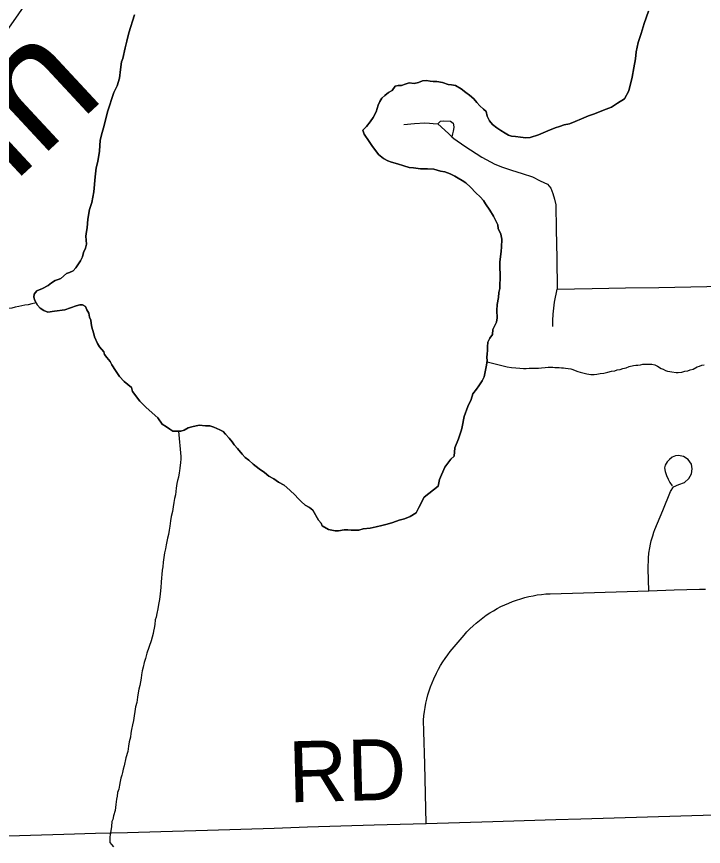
# Model space of a CAD drawing. Extents: x 103424 to 290657, y 38711 to 110967.
# Drawn here: x 214249.5488 to 214249.8687, y 40212.6364 to 40213.0228 of the extents above; entities that cross this region are included whole.
import ezdxf

# ---------------------------------------------------------------- set-up
doc = ezdxf.new("R2010")
doc.units = 0
for name, color, linetype in [('GM_X_Major_Lake', 7, 'Continuous'), ('GM_X_Major_River', 7, 'Continuous'), ('GM_X_Major_River_Text', 7, 'Continuous'), ('GM_X_Minor_River', 7, 'Continuous'), ('GM_X_Rail_Line', 7, 'Continuous'), ('GM_X_Township_Road', 7, 'Continuous'), ('GM_X_Township_Road_Text', 7, 'Continuous')]:
    doc.layers.add(name, color=color, linetype=linetype)

msp = doc.modelspace()

# ---------------------------------------------------------------- linework, layer by layer
at = {"layer": 'GM_X_Major_Lake'}
for points in [[(214249.60367, 40213.02369), (214249.60105, 40213.01532), (214249.60011, 40213.01133), (214249.59937, 40213.00829), (214249.59825, 40213.00334), (214249.59769, 40213.00182), (214249.59713, 40212.99821), (214249.59677, 40212.99422), (214249.59564, 40212.9906), (214249.59414, 40212.98756), (214249.59114, 40212.97843), (214249.58965, 40212.97215), (214249.58871, 40212.96892), (214249.58778, 40212.9653), (214249.58742, 40212.96017), (214249.58668, 40212.95542), (214249.58593, 40212.95238), (214249.58538, 40212.9482), (214249.58484, 40212.94117), (214249.58391, 40212.93622), (214249.58278, 40212.93299), (214249.58204, 40212.92843), (214249.58168, 40212.92444), (214249.58131, 40212.92273), (214249.58113, 40212.92064), (214249.58133, 40212.91684), (214249.58096, 40212.91494), (214249.58002, 40212.91303), (214249.57946, 40212.91094), (214249.57852, 40212.90904), (214249.57644, 40212.9058), (214249.57512, 40212.90446), (214249.57342, 40212.90369), (214249.57209, 40212.90312), (214249.56944, 40212.90082), (214249.56812, 40212.90044), (214249.56679, 40212.89986), (214249.56509, 40212.8989), (214249.56358, 40212.89756), (214249.56093, 40212.89622), (214249.55828, 40212.89506)], [(214249.76315, 40212.98278), (214249.76449, 40212.98127), (214249.7662, 40212.97976), (214249.76753, 40212.97863), (214249.76792, 40212.97654), (214249.76907, 40212.97427), (214249.7704, 40212.97257), (214249.77249, 40212.97106), (214249.77439, 40212.96974), (214249.77629, 40212.96861), (214249.77782, 40212.96767), (214249.77934, 40212.96711), (214249.78123, 40212.96693), (214249.78351, 40212.96675), (214249.78598, 40212.96639), (214249.78806, 40212.96659), (214249.79185, 40212.96775), (214249.79621, 40212.96967), (214249.79961, 40212.97102), (214249.8017, 40212.9716), (214249.80378, 40212.97237), (214249.80625, 40212.97295), (214249.8089, 40212.97392), (214249.81193, 40212.97526), (214249.81515, 40212.97661), (214249.81742, 40212.97738), (214249.8195, 40212.97815), (214249.82215, 40212.97931), (214249.82594, 40212.98066), (214249.82859, 40212.98257), (214249.83199, 40212.98449), (214249.83388, 40212.9883), (214249.83556, 40212.99458), (214249.8363, 40212.99895), (214249.83704, 40213.00313), (214249.83741, 40213.00636), (214249.83834, 40213.01073), (214249.83965, 40213.01492), (214249.84115, 40213.01967), (214249.84302, 40213.02538)], [(214249.75261, 40212.81807), (214249.75297, 40212.82206), (214249.75466, 40212.82625), (214249.75597, 40212.83044), (214249.75635, 40212.83177), (214249.75728, 40212.83652), (214249.75897, 40212.84128), (214249.76047, 40212.84451), (214249.76122, 40212.84718), (214249.76292, 40212.84927), (214249.76405, 40212.8508), (214249.76556, 40212.85328), (214249.7665, 40212.85499), (214249.76725, 40212.85822), (214249.76762, 40212.86051), (214249.76799, 40212.8626), (214249.76779, 40212.86411), (214249.76798, 40212.86582), (214249.76816, 40212.86734), (214249.76815, 40212.86905), (214249.76833, 40212.87114), (214249.76927, 40212.87305), (214249.77041, 40212.87476), (214249.77059, 40212.87704), (214249.77153, 40212.87895), (214249.77228, 40212.88047), (214249.77265, 40212.88256), (214249.77245, 40212.88598), (214249.77263, 40212.88883), (214249.77318, 40212.89206), (214249.77336, 40212.89434), (214249.77392, 40212.89624), (214249.77409, 40212.9027), (214249.77389, 40212.90593), (214249.77388, 40212.9084), (214249.77443, 40212.91353), (214249.77461, 40212.91543), (214249.77478, 40212.91923), (214249.77439, 40212.9215), (214249.77306, 40212.92416), (214249.77286, 40212.92586), (214249.77095, 40212.92984), (214249.76923, 40212.93268), (214249.76713, 40212.93571), (214249.76618, 40212.93722), (214249.76465, 40212.93892), (214249.76275, 40212.94081), (214249.76027, 40212.94346), (214249.75799, 40212.94534), (214249.75628, 40212.94647), (214249.75438, 40212.9476), (214249.75286, 40212.94854), (214249.75076, 40212.94967), (214249.7483, 40212.95061), (214249.74621, 40212.95079), (214249.74317, 40212.95172), (214249.74013, 40212.95189), (214249.73691, 40212.95187), (214249.73368, 40212.95243), (214249.7316, 40212.9526), (214249.72913, 40212.95335), (214249.72628, 40212.95429), (214249.72343, 40212.95503), (214249.72172, 40212.95559), (214249.71963, 40212.95672), (214249.71735, 40212.9586), (214249.7143, 40212.96277), (214249.71296, 40212.96466), (214249.71067, 40212.96806), (214249.7101, 40212.96996), (214249.7118, 40212.97168), (214249.71349, 40212.97378), (214249.71481, 40212.97587), (214249.71632, 40212.97854), (214249.71726, 40212.98158), (214249.71801, 40212.9833), (214249.71895, 40212.98482), (214249.72027, 40212.98616), (214249.72198, 40212.9875), (214249.72368, 40212.98846), (214249.72519, 40212.99036), (214249.72651, 40212.99075), (214249.72803, 40212.99076), (214249.72974, 40212.99134), (214249.73163, 40212.99192), (214249.73391, 40212.99174), (214249.73599, 40212.99213), (214249.73789, 40212.9929), (214249.73978, 40212.9931), (214249.74149, 40212.99273), (214249.74282, 40212.99255), (214249.74453, 40212.99256), (214249.74718, 40212.99219), (214249.74984, 40212.99126), (214249.75136, 40212.99108), (214249.75326, 40212.99071), (214249.75592, 40212.9892), (214249.75801, 40212.9875), (214249.75972, 40212.98618), (214249.76182, 40212.98449), (214249.76315, 40212.98278)], [(214249.55828, 40212.89506), (214249.55695, 40212.89354), (214249.55677, 40212.89221), (214249.55735, 40212.89069), (214249.55793, 40212.88954)], [(214249.55793, 40212.88954), (214249.55849, 40212.88842), (214249.55983, 40212.8871), (214249.56154, 40212.88597), (214249.56344, 40212.88522), (214249.56647, 40212.88561), (214249.57121, 40212.88621), (214249.57651, 40212.88814), (214249.57822, 40212.88853), (214249.57954, 40212.88853), (214249.58088, 40212.88778), (214249.58145, 40212.88626), (214249.5824, 40212.88475), (214249.58279, 40212.88285), (214249.58337, 40212.88153), (214249.58376, 40212.87887), (214249.58414, 40212.87716), (214249.58472, 40212.87508), (214249.5851, 40212.87375), (214249.58644, 40212.87053), (214249.5874, 40212.86901), (214249.58949, 40212.86675), (214249.58969, 40212.86542), (214249.59083, 40212.8641), (214249.59236, 40212.86221), (214249.59312, 40212.86069), (214249.59484, 40212.85804), (214249.59675, 40212.8552), (214249.59884, 40212.85294), (214249.60227, 40212.85011), (214249.60284, 40212.84821), (214249.60628, 40212.84367), (214249.60913, 40212.84084), (214249.61465, 40212.83593), (214249.61656, 40212.83309), (214249.61865, 40212.83177), (214249.62017, 40212.83064), (214249.6215, 40212.8297), (214249.6253, 40212.82972), (214249.62681, 40212.8303), (214249.6287, 40212.83126), (214249.63041, 40212.83184), (214249.63382, 40212.83262), (214249.63686, 40212.83225), (214249.63875, 40212.83226), (214249.64065, 40212.8317), (214249.6435, 40212.83039), (214249.64502, 40212.82964), (214249.64617, 40212.82832), (214249.64788, 40212.82643), (214249.64921, 40212.82472), (214249.65017, 40212.8234), (214249.65169, 40212.8217), (214249.65379, 40212.81905), (214249.65531, 40212.81754), (214249.65702, 40212.81622), (214249.65893, 40212.81433), (214249.66178, 40212.81226), (214249.66425, 40212.81056), (214249.66635, 40212.80887), (214249.66863, 40212.80755), (214249.67072, 40212.80604), (214249.67338, 40212.80454), (214249.67605, 40212.80227), (214249.67852, 40212.80001), (214249.67985, 40212.79849), (214249.68138, 40212.79698), (214249.68328, 40212.79528), (214249.68518, 40212.79416), (214249.6867, 40212.79303), (214249.68938, 40212.78829), (214249.69071, 40212.78697), (214249.6911, 40212.78564)], [(214249.6911, 40212.78564), (214249.69414, 40212.78395), (214249.69717, 40212.7834), (214249.69869, 40212.7834), (214249.70135, 40212.7838), (214249.70305, 40212.78381), (214249.70457, 40212.78363), (214249.70817, 40212.78365), (214249.71026, 40212.78423), (214249.71348, 40212.78462), (214249.71632, 40212.78521), (214249.71898, 40212.78579), (214249.72144, 40212.78638), (214249.72409, 40212.78715), (214249.72693, 40212.78831), (214249.7294, 40212.78889), (214249.73205, 40212.79004), (214249.73488, 40212.79177), (214249.7362, 40212.79424), (214249.73865, 40212.79901), (214249.743, 40212.80245), (214249.74508, 40212.80417), (214249.74583, 40212.80721), (214249.74827, 40212.81292), (214249.7511, 40212.81674), (214249.75261, 40212.81807)]]:
    msp.add_lwpolyline(points, dxfattribs=at)
at = {"layer": 'GM_X_Major_River'}
for points in [[(214249.55828, 40212.89506), (214249.56093, 40212.89622), (214249.56358, 40212.89756), (214249.56509, 40212.8989), (214249.56679, 40212.89986), (214249.56812, 40212.90044), (214249.56944, 40212.90082), (214249.57209, 40212.90312), (214249.57342, 40212.90369), (214249.57512, 40212.90446), (214249.57644, 40212.9058), (214249.57852, 40212.90904), (214249.57946, 40212.91094), (214249.58002, 40212.91303), (214249.58096, 40212.91494), (214249.58133, 40212.91684), (214249.58113, 40212.92064), (214249.58131, 40212.92273), (214249.58168, 40212.92444), (214249.58204, 40212.92843), (214249.58278, 40212.93299), (214249.58391, 40212.93622), (214249.58484, 40212.94117), (214249.58538, 40212.9482), (214249.58593, 40212.95238), (214249.58668, 40212.95542), (214249.58742, 40212.96017), (214249.58778, 40212.9653), (214249.58871, 40212.96892), (214249.58965, 40212.97215), (214249.59114, 40212.97843), (214249.59414, 40212.98756), (214249.59564, 40212.9906), (214249.59677, 40212.99422), (214249.59713, 40212.99821), (214249.59769, 40213.00182), (214249.59825, 40213.00334), (214249.59937, 40213.00829), (214249.60011, 40213.01133), (214249.60105, 40213.01532), (214249.60367, 40213.02369)], [(214249.84302, 40213.02538), (214249.84115, 40213.01967), (214249.83965, 40213.01492), (214249.83834, 40213.01073), (214249.83741, 40213.00636), (214249.83704, 40213.00313), (214249.8363, 40212.99895), (214249.83556, 40212.99458), (214249.83388, 40212.9883), (214249.83199, 40212.98449), (214249.82859, 40212.98257), (214249.82594, 40212.98066), (214249.82215, 40212.97931), (214249.8195, 40212.97815), (214249.81742, 40212.97738), (214249.81515, 40212.97661), (214249.81193, 40212.97526), (214249.8089, 40212.97392), (214249.80625, 40212.97295), (214249.80378, 40212.97237), (214249.8017, 40212.9716), (214249.79961, 40212.97102), (214249.79621, 40212.96967), (214249.79185, 40212.96775), (214249.78806, 40212.96659), (214249.78598, 40212.96639), (214249.78351, 40212.96675), (214249.78123, 40212.96693), (214249.77934, 40212.96711), (214249.77782, 40212.96767), (214249.77629, 40212.96861), (214249.77439, 40212.96974), (214249.77249, 40212.97106), (214249.7704, 40212.97257), (214249.76907, 40212.97427), (214249.76792, 40212.97654), (214249.76753, 40212.97863), (214249.7662, 40212.97976), (214249.76449, 40212.98127), (214249.76315, 40212.98278)], [(214249.76315, 40212.98278), (214249.76182, 40212.98449), (214249.75972, 40212.98618), (214249.75801, 40212.9875), (214249.75592, 40212.9892), (214249.75326, 40212.99071), (214249.75136, 40212.99108), (214249.74984, 40212.99126), (214249.74718, 40212.99219), (214249.74453, 40212.99256), (214249.74282, 40212.99255), (214249.74149, 40212.99273), (214249.73978, 40212.9931), (214249.73789, 40212.9929), (214249.73599, 40212.99213), (214249.73391, 40212.99174), (214249.73163, 40212.99192), (214249.72974, 40212.99134), (214249.72803, 40212.99076), (214249.72651, 40212.99075), (214249.72519, 40212.99036), (214249.72368, 40212.98846), (214249.72198, 40212.9875), (214249.72027, 40212.98616), (214249.71895, 40212.98482), (214249.71801, 40212.9833), (214249.71726, 40212.98158), (214249.71632, 40212.97854), (214249.71481, 40212.97587), (214249.71349, 40212.97378), (214249.7118, 40212.97168), (214249.7101, 40212.96996), (214249.71067, 40212.96806), (214249.71296, 40212.96466), (214249.7143, 40212.96277), (214249.71735, 40212.9586), (214249.71963, 40212.95672), (214249.72172, 40212.95559), (214249.72343, 40212.95503), (214249.72628, 40212.95429), (214249.72913, 40212.95335), (214249.7316, 40212.9526), (214249.73368, 40212.95243), (214249.73691, 40212.95187), (214249.74013, 40212.95189), (214249.74317, 40212.95172), (214249.74621, 40212.95079), (214249.7483, 40212.95061), (214249.75076, 40212.94967), (214249.75286, 40212.94854), (214249.75438, 40212.9476), (214249.75628, 40212.94647), (214249.75799, 40212.94534), (214249.76027, 40212.94346), (214249.76275, 40212.94081), (214249.76465, 40212.93892), (214249.76618, 40212.93722), (214249.76713, 40212.93571), (214249.76923, 40212.93268), (214249.77095, 40212.92984), (214249.77286, 40212.92586), (214249.77306, 40212.92416), (214249.77439, 40212.9215), (214249.77478, 40212.91923), (214249.77461, 40212.91543), (214249.77443, 40212.91353), (214249.77388, 40212.9084), (214249.77389, 40212.90593), (214249.77409, 40212.9027), (214249.77392, 40212.89624), (214249.77336, 40212.89434), (214249.77318, 40212.89206), (214249.77263, 40212.88883), (214249.77245, 40212.88598), (214249.77265, 40212.88256), (214249.77228, 40212.88047), (214249.77153, 40212.87895), (214249.77059, 40212.87704), (214249.77041, 40212.87476), (214249.76927, 40212.87305), (214249.76833, 40212.87114), (214249.76815, 40212.86905), (214249.76816, 40212.86734), (214249.76798, 40212.86582), (214249.76779, 40212.86411), (214249.76799, 40212.8626), (214249.76762, 40212.86051), (214249.76725, 40212.85822), (214249.7665, 40212.85499), (214249.76556, 40212.85328), (214249.76405, 40212.8508), (214249.76292, 40212.84927), (214249.76122, 40212.84718), (214249.76047, 40212.84451), (214249.75897, 40212.84128), (214249.75728, 40212.83652), (214249.75635, 40212.83177), (214249.75597, 40212.83044), (214249.75466, 40212.82625), (214249.75297, 40212.82206), (214249.75261, 40212.81807)], [(214249.55793, 40212.88954), (214249.55735, 40212.89069), (214249.55677, 40212.89221), (214249.55695, 40212.89354), (214249.55828, 40212.89506)], [(214249.55793, 40212.88954), (214249.55727, 40212.88936), (214249.55594, 40212.889), (214249.55423, 40212.88866), (214249.55271, 40212.88849), (214249.55119, 40212.88814), (214249.54986, 40212.88779), (214249.54815, 40212.88744), (214249.54663, 40212.88709), (214249.54492, 40212.88693), (214249.54359, 40212.88657), (214249.54306, 40212.88651)], [(214249.6911, 40212.78564), (214249.69071, 40212.78697), (214249.68938, 40212.78829), (214249.6867, 40212.79303), (214249.68518, 40212.79416), (214249.68328, 40212.79528), (214249.68138, 40212.79698), (214249.67985, 40212.79849), (214249.67852, 40212.80001), (214249.67605, 40212.80227), (214249.67338, 40212.80454), (214249.67072, 40212.80604), (214249.66863, 40212.80755), (214249.66635, 40212.80887), (214249.66425, 40212.81056), (214249.66178, 40212.81226), (214249.65893, 40212.81433), (214249.65702, 40212.81622), (214249.65531, 40212.81754), (214249.65379, 40212.81905), (214249.65169, 40212.8217), (214249.65017, 40212.8234), (214249.64921, 40212.82472), (214249.64788, 40212.82643), (214249.64617, 40212.82832), (214249.64502, 40212.82964), (214249.6435, 40212.83039), (214249.64065, 40212.8317), (214249.63875, 40212.83226), (214249.63686, 40212.83225), (214249.63382, 40212.83262), (214249.63041, 40212.83184), (214249.6287, 40212.83126), (214249.62681, 40212.8303), (214249.6253, 40212.82972), (214249.6215, 40212.8297), (214249.62017, 40212.83064), (214249.61865, 40212.83177), (214249.61656, 40212.83309), (214249.61465, 40212.83593), (214249.60913, 40212.84084), (214249.60628, 40212.84367), (214249.60284, 40212.84821), (214249.60227, 40212.85011), (214249.59884, 40212.85294), (214249.59675, 40212.8552), (214249.59484, 40212.85804), (214249.59312, 40212.86069), (214249.59236, 40212.86221), (214249.59083, 40212.8641), (214249.58969, 40212.86542), (214249.58949, 40212.86675), (214249.5874, 40212.86901), (214249.58644, 40212.87053), (214249.5851, 40212.87375), (214249.58472, 40212.87508), (214249.58414, 40212.87716), (214249.58376, 40212.87887), (214249.58337, 40212.88153), (214249.58279, 40212.88285), (214249.5824, 40212.88475), (214249.58145, 40212.88626), (214249.58088, 40212.88778), (214249.57954, 40212.88853), (214249.57822, 40212.88853), (214249.57651, 40212.88814), (214249.57121, 40212.88621), (214249.56647, 40212.88561), (214249.56344, 40212.88522), (214249.56154, 40212.88597), (214249.55983, 40212.8871), (214249.55849, 40212.88842), (214249.55793, 40212.88954)], [(214249.75261, 40212.81807), (214249.7511, 40212.81674), (214249.74827, 40212.81292), (214249.74583, 40212.80721), (214249.74508, 40212.80417), (214249.743, 40212.80245), (214249.73865, 40212.79901), (214249.7362, 40212.79424), (214249.73488, 40212.79177), (214249.73205, 40212.79004), (214249.7294, 40212.78889), (214249.72693, 40212.78831), (214249.72409, 40212.78715), (214249.72144, 40212.78638), (214249.71898, 40212.78579), (214249.71632, 40212.78521), (214249.71348, 40212.78462), (214249.71026, 40212.78423), (214249.70817, 40212.78365), (214249.70457, 40212.78363), (214249.70305, 40212.78381), (214249.70135, 40212.7838), (214249.69869, 40212.7834), (214249.69717, 40212.7834), (214249.69414, 40212.78395), (214249.6911, 40212.78564)]]:
    msp.add_lwpolyline(points, dxfattribs=at)
at = {"layer": 'GM_X_Minor_River'}
for points in [[(214249.76789, 40212.86205), (214249.77724, 40212.8598), (214249.77934, 40212.85946), (214249.78124, 40212.8593), (214249.78314, 40212.85914), (214249.78485, 40212.85898), (214249.78618, 40212.85901), (214249.78751, 40212.85903), (214249.78903, 40212.85906), (214249.79055, 40212.85909), (214249.79188, 40212.85911), (214249.7932, 40212.85932), (214249.79491, 40212.85935), (214249.79643, 40212.85957), (214249.79756, 40212.85959), (214249.79851, 40212.85961), (214249.79947, 40212.85944), (214249.80061, 40212.85946), (214249.80156, 40212.85948), (214249.80251, 40212.8593), (214249.80346, 40212.85932), (214249.80441, 40212.85915), (214249.80574, 40212.85898), (214249.80688, 40212.85881), (214249.80784, 40212.85845), (214249.80899, 40212.85809), (214249.81014, 40212.85754), (214249.81128, 40212.85718), (214249.81433, 40212.85647), (214249.81529, 40212.8563), (214249.81624, 40212.85613), (214249.81776, 40212.85615), (214249.81908, 40212.85637), (214249.8206, 40212.85659), (214249.8223, 40212.85681), (214249.82419, 40212.85722), (214249.8259, 40212.85763), (214249.82741, 40212.85785), (214249.82854, 40212.85825), (214249.82987, 40212.85846), (214249.83119, 40212.85887), (214249.8327, 40212.85927), (214249.83402, 40212.85987), (214249.8361, 40212.86029), (214249.83724, 40212.8605), (214249.83819, 40212.86051), (214249.83932, 40212.86072), (214249.84046, 40212.86093), (214249.8416, 40212.86096), (214249.84255, 40212.86097), (214249.8435, 40212.86099), (214249.84464, 40212.86101), (214249.84597, 40212.86065), (214249.84731, 40212.86011), (214249.84904, 40212.859), (214249.84999, 40212.85864), (214249.85095, 40212.85808), (214249.85191, 40212.85772), (214249.85305, 40212.85755), (214249.85401, 40212.85738), (214249.85591, 40212.85703), (214249.85686, 40212.85705), (214249.85856, 40212.85727), (214249.86008, 40212.85767), (214249.8614, 40212.85789), (214249.86253, 40212.85829), (214249.86386, 40212.85869), (214249.86574, 40212.85968), (214249.86687, 40212.86008), (214249.868, 40212.86048), (214249.86895, 40212.86069)], [(214249.62425, 40212.82972), (214249.62531, 40212.8179), (214249.62533, 40212.81676), (214249.62517, 40212.81524), (214249.62484, 40212.81257), (214249.62467, 40212.81124), (214249.6245, 40212.81028), (214249.62415, 40212.80837), (214249.6238, 40212.80685), (214249.62345, 40212.80532), (214249.62328, 40212.80437), (214249.62311, 40212.80322), (214249.62294, 40212.8017), (214249.62278, 40212.80017), (214249.62243, 40212.79846), (214249.62209, 40212.79655), (214249.62175, 40212.79445), (214249.6214, 40212.79235), (214249.62087, 40212.79006), (214249.62053, 40212.78797), (214249.6202, 40212.78549), (214249.61985, 40212.78358), (214249.61951, 40212.78167), (214249.61916, 40212.77996), (214249.6188, 40212.77843), (214249.61845, 40212.7769), (214249.61811, 40212.77499), (214249.61776, 40212.77309), (214249.61742, 40212.77099), (214249.61708, 40212.7687), (214249.61693, 40212.76661), (214249.61657, 40212.76508), (214249.61642, 40212.76299), (214249.61626, 40212.76146), (214249.61611, 40212.75937), (214249.61596, 40212.75689), (214249.61563, 40212.75404), (214249.6153, 40212.75137), (214249.61496, 40212.74908), (214249.61462, 40212.74698), (214249.61409, 40212.74488), (214249.61374, 40212.74317), (214249.61338, 40212.74183), (214249.61323, 40212.73973), (214249.61288, 40212.73802), (214249.61253, 40212.73668), (214249.61236, 40212.73554), (214249.61201, 40212.73382), (214249.61147, 40212.7321), (214249.60948, 40212.72636), (214249.60877, 40212.72387), (214249.60823, 40212.72196), (214249.6077, 40212.71986), (214249.60735, 40212.71814), (214249.60701, 40212.71624), (214249.60684, 40212.71471), (214249.60649, 40212.713), (214249.60615, 40212.71128), (214249.6058, 40212.70956), (214249.60545, 40212.70784), (214249.6051, 40212.70594), (214249.60477, 40212.70346), (214249.60423, 40212.70136), (214249.60389, 40212.69926), (214249.60355, 40212.69716), (214249.60321, 40212.69507), (214249.60287, 40212.69297), (214249.60233, 40212.69087), (214249.60198, 40212.68915), (214249.60183, 40212.68725), (214249.6013, 40212.68515), (214249.60095, 40212.68305), (214249.60062, 40212.68057), (214249.59972, 40212.6777), (214249.59884, 40212.67388), (214249.59849, 40212.67236), (214249.59814, 40212.67083), (214249.59778, 40212.66949), (214249.59742, 40212.66816), (214249.59707, 40212.66663), (214249.59672, 40212.66491), (214249.59638, 40212.663), (214249.59583, 40212.66147), (214249.59568, 40212.65976), (214249.59532, 40212.65842), (214249.59498, 40212.65594), (214249.59466, 40212.65309), (214249.59394, 40212.6506), (214249.59359, 40212.64888), (214249.59323, 40212.64793), (214249.59308, 40212.64564), (214249.59274, 40212.64355), (214249.59238, 40212.64202), (214249.59222, 40212.6405), (214249.59224, 40212.63935), (214249.59226, 40212.63821), (214249.59304, 40212.63728), (214249.59401, 40212.63615)]]:
    msp.add_lwpolyline(points, dxfattribs=at)
at = {"layer": 'GM_X_Rail_Line'}
msp.add_lwpolyline([(214249.07405, 40212.58207), (214249.11112, 40212.58948), (214249.14781, 40212.60166), (214249.18894, 40212.61841), (214249.21838, 40212.63499), (214249.2495, 40212.65969), (214249.29558, 40212.69713), (214249.34007, 40212.73321), (214249.36869, 40212.76541), (214249.39677, 40212.80462), (214249.42844, 40212.85057), (214249.62583, 40213.13302), (214249.701, 40213.23878), (214249.72118, 40213.2662), (214249.74048, 40213.2824), (214249.76383, 40213.2995), (214249.82726, 40213.34498), (214249.99354, 40213.46547), (214250.03547, 40213.49665)], dxfattribs=at)
at = {"layer": 'GM_X_Township_Road'}
for points in [[(214249.72916, 40212.97261), (214249.73415, 40212.97311), (214249.73888, 40212.97332), (214249.74111, 40212.97314), (214249.74277, 40212.973), (214249.74491, 40212.97282), (214249.74991, 40212.9684), (214249.75156, 40212.96691), (214249.75245, 40212.96611), (214249.75754, 40212.96257), (214249.76541, 40212.95732), (214249.77158, 40212.95407), (214249.77516, 40212.95274), (214249.77932, 40212.95132), (214249.78433, 40212.94978), (214249.78903, 40212.9482), (214249.79257, 40212.9464), (214249.79603, 40212.94482), (214249.79761, 40212.94286), (214249.79849, 40212.94045), (214249.79932, 40212.93786), (214249.79995, 40212.93511), (214249.80011, 40212.92365), (214249.80045, 40212.91028), (214249.80049, 40212.89583), (214249.80869, 40212.89601), (214249.81688, 40212.8962), (214249.83241, 40212.89646), (214249.84794, 40212.89672), (214249.86286, 40212.89698), (214249.87778, 40212.89723)], [(214249.74491, 40212.97282), (214249.7462, 40212.97407), (214249.74762, 40212.97436), (214249.75087, 40212.97415), (214249.75216, 40212.97323), (214249.75229, 40212.97253), (214249.75241, 40212.97124), (214249.75216, 40212.96948), (214249.75187, 40212.96824), (214249.75156, 40212.96691)], [(214249.79853, 40212.87852), (214249.79849, 40212.88128), (214249.79866, 40212.88428), (214249.79937, 40212.88984), (214249.80049, 40212.89583)], [(214249.84325, 40212.75546), (214249.84295, 40212.7656), (214249.84307, 40212.77055), (214249.84331, 40212.77302), (214249.84369, 40212.77547), (214249.84402, 40212.7771), (214249.8444, 40212.7787), (214249.84506, 40212.78109), (214249.84558, 40212.78266), (214249.84608, 40212.78401), (214249.84973, 40212.79285), (214249.85337, 40212.80169), (214249.85477, 40212.80377), (214249.85727, 40212.80498), (214249.85985, 40212.80589), (214249.86189, 40212.80771), (214249.86318, 40212.80991), (214249.86349, 40212.81218), (214249.86318, 40212.81438), (214249.86159, 40212.8165), (214249.85939, 40212.81802), (214249.85712, 40212.81839), (214249.85568, 40212.81832), (214249.85409, 40212.81771), (214249.85288, 40212.81658), (214249.85181, 40212.81551), (214249.8509, 40212.814), (214249.8506, 40212.81263), (214249.85083, 40212.81104), (214249.85143, 40212.80915), (214249.85227, 40212.80741), (214249.85302, 40212.80581), (214249.85416, 40212.8043)], [(214249.73953, 40212.6471), (214249.73926, 40212.66087), (214249.73899, 40212.67464), (214249.7385, 40212.6899), (214249.73837, 40212.69523), (214249.73853, 40212.69721), (214249.73875, 40212.69918), (214249.73906, 40212.70114), (214249.73944, 40212.70309), (214249.73989, 40212.70502), (214249.74039, 40212.70694), (214249.74095, 40212.70884), (214249.74159, 40212.71072), (214249.74231, 40212.71258), (214249.74307, 40212.7144), (214249.74435, 40212.7171), (214249.74527, 40212.71885), (214249.74627, 40212.72057), (214249.74731, 40212.72226), (214249.74843, 40212.72391), (214249.74959, 40212.72552), (214249.7508, 40212.72708), (214249.7563, 40212.73368), (214249.75722, 40212.73478), (214249.75855, 40212.73624), (214249.75995, 40212.73767), (214249.76137, 40212.73904), (214249.76286, 40212.74036), (214249.76438, 40212.74162), (214249.76594, 40212.74284), (214249.76755, 40212.744), (214249.76921, 40212.7451), (214249.7709, 40212.74615), (214249.77263, 40212.74713), (214249.77438, 40212.74805), (214249.77618, 40212.74892), (214249.77798, 40212.74971), (214249.77983, 40212.75045), (214249.7817, 40212.75112), (214249.7836, 40212.75172), (214249.78549, 40212.75226), (214249.78743, 40212.75273), (214249.78938, 40212.75313), (214249.79132, 40212.75347), (214249.79329, 40212.75374), (214249.79527, 40212.75393), (214249.79724, 40212.75406), (214249.81277, 40212.75453), (214249.82801, 40212.75499), (214249.84325, 40212.75546), (214249.85507, 40212.75581), (214249.86689, 40212.75617), (214249.86969, 40212.75621)], [(214249.53972, 40212.64108), (214249.55525, 40212.64155), (214249.57077, 40212.64202), (214249.58562, 40212.64247), (214249.60046, 40212.64291), (214249.61599, 40212.64336), (214249.62686, 40212.64368), (214249.63773, 40212.644), (214249.65326, 40212.64447), (214249.66879, 40212.64494), (214249.68432, 40212.64542), (214249.69984, 40212.64589), (214249.71537, 40212.64637), (214249.72745, 40212.64674), (214249.73953, 40212.6471), (214249.75505, 40212.64757), (214249.77058, 40212.64803), (214249.78527, 40212.64848), (214249.79996, 40212.64892), (214249.81151, 40212.64927), (214249.82704, 40212.64974), (214249.84257, 40212.65021), (214249.8581, 40212.65067), (214249.87363, 40212.65114)]]:
    msp.add_lwpolyline(points, dxfattribs=at)

# ---------------------------------------------------------------- texts
at = {"layer": 'GM_X_Major_River_Text'}
msp.add_text('Chagrin', height=0.05686, rotation=42.898, dxfattribs=at).set_placement((214249.39575, 40212.80428))
at = {"layer": 'GM_X_Township_Road_Text'}
msp.add_text('RD', height=0.028409, rotation=1.4825, dxfattribs=at).set_placement((214249.67574, 40212.65686))

doc.saveas('drawing.dxf')
